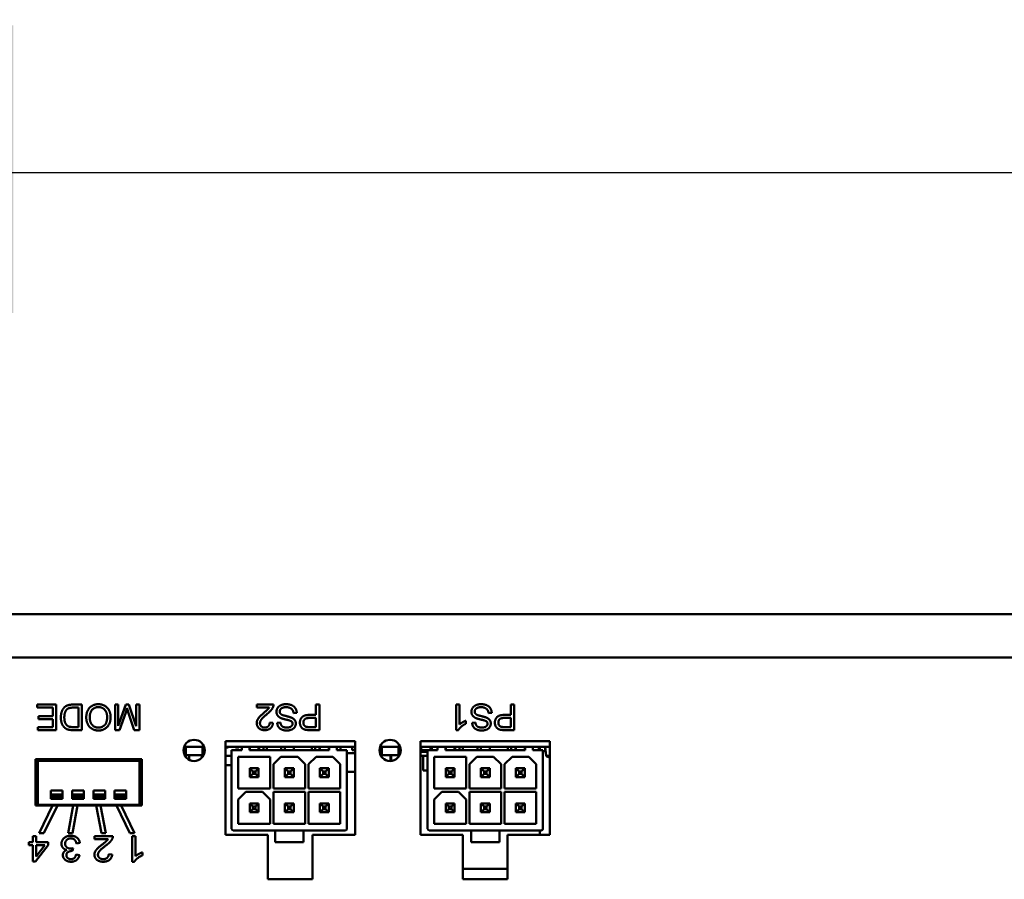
# Model space of a CAD drawing. Header units: inches. Extents: x 0.8 to 72.9, y -7.8 to 49.3.
# Tile 303 of 310: x 58 to 62.6, y 45.2 to 49.3. Entities that reach past the tile are written whole.
import ezdxf

# ---------------------------------------------------------------- set-up
doc = ezdxf.new("R2010")
doc.units = ezdxf.units.IN
doc.header["$MEASUREMENT"] = 0
for name, color, linetype, lineweight in [('Dimensions(ROSSANSI)', 7, 'Continuous', 25), ('Visible Edges(ROSSANSI)', 7, 'Continuous', 50), ('Visible Tangent Edges(ROSSANSI)', 7, 'Continuous', 50)]:
    doc.layers.add(name, color=color, linetype=linetype, lineweight=lineweight)
doc.styles.add('DEFAULT-ROSSANSI', font='arial.ttf')
doc.dimstyles.new('DEFAULT-ROSSANSI', dxfattribs={"dimtxt": 1, "dimasz": 0.098425, "dimexe": 0.125, "dimexo": 0.0625, "dimgap": 0.031496, "dimtad": 0, "dimtih": 1, "dimtoh": 1, "dimrnd": 1e-08, "dimzin": 0, "dimdsep": 46, "dimtxsty": 'DEFAULT-ROSSANSI', "dimcen": 0.09, "dimdle": 0.393701, "dimclrd": 7, "dimclre": 7, "dimclrt": 179, "dimadec": 0, "dimazin": 0, "dimtfac": 1, "dimtofl": 0, "dimtmove": 0, "dimatfit": 3, "dimfxl": 1, "dimtolj": 1, "dimtzin": 0, "dimlwd": 25, "dimlwe": 25, "dimarcsym": 0})

# ---------------------------------------------------------------- blocks, each defined once
blk = doc.blocks.new('*D5')
at = {"layer": 'Defpoints', "color": 0}
for p in [(66.8037, 48.5524), (35.2947, 46.2689), (66.8037, 46.2689)]:
    blk.add_point(p, dxfattribs=at)
at = {"layer": 'Dimensions(ROSSANSI)', "color": 7, "lineweight": 25}
for p, q in [((35.2947, 46.3314), (35.2947, 48.6774)), ((66.8037, 46.3314), (66.8037, 48.6774)), ((35.3931, 48.5524), (49.8548, 48.5524)), ((66.7053, 48.5524), (57.9246, 48.5524))]:
    blk.add_line(p, q, dxfattribs=at)
at = {"layer": 'Dimensions(ROSSANSI)', "color": 7}
for points in [[(35.3931, 48.5688), (35.3931, 48.536), (35.2947, 48.5524)], [(66.7053, 48.5688), (66.7053, 48.536), (66.8037, 48.5524)]]:
    blk.add_solid(points, dxfattribs=at)
at = {"layer": 'Dimensions(ROSSANSI)', "color": 179, "lineweight": 25, "insert": (49.8863, 49.1933), "char_height": 1, "attachment_point": 1, "style": 'DEFAULT-ROSSANSI'}
blk.add_mtext('\\A1;31.51 [800.3]', dxfattribs=at)

msp = doc.modelspace()

# ---------------------------------------------------------------- linework, layer by layer
at = {"layer": 'Visible Edges(ROSSANSI)'}
for p, q in [((35.2947, 46.4727), (66.8037, 46.4727)), ((58.0537, 46.0474), (58.0537, 46.0332)), ((58.1433, 46.0474), (58.0537, 46.0474)), ((58.1433, 45.9274), (58.1433, 46.0474)), ((58.2648, 46.0474), (58.2214, 46.0474)), ((58.2648, 45.9274), (58.2648, 46.0474)), ((58.4207, 46.0474), (58.4207, 45.9274)), ((58.436, 46.0474), (58.4207, 46.0474)), ((58.436, 45.947), (58.436, 46.0474)), ((58.471, 46.0474), (58.436, 45.947)), ((58.4853, 46.0474), (58.471, 46.0474)), ((58.5201, 45.9453), (58.4853, 46.0474)), ((58.5201, 46.0474), (58.5201, 45.9453)), ((58.5353, 46.0474), (58.5201, 46.0474)), ((58.5353, 45.9274), (58.5353, 46.0474)), ((59.1672, 46.0474), (59.0879, 46.0474)), ((59.0879, 46.0474), (59.0879, 46.0332)), ((59.3672, 46.0474), (59.3672, 45.9987)), ((59.3831, 46.0474), (59.3672, 46.0474)), ((59.3831, 45.9274), (59.3831, 46.0474)), ((60.028, 46.0474), (60.028, 45.927)), ((60.0428, 46.0474), (60.028, 46.0474)), ((60.0428, 45.9536), (60.0428, 46.0474)), ((60.2853, 46.0474), (60.2853, 45.9987)), ((60.3012, 46.0474), (60.2853, 46.0474)), ((60.3012, 45.9274), (60.3012, 46.0474)), ((58.0537, 46.0332), (58.1274, 46.0332)), ((58.1274, 46.0332), (58.1274, 45.9925)), ((58.2233, 46.0332), (58.2489, 46.0332)), ((58.2489, 46.0332), (58.2489, 45.9416)), ((58.442, 45.9274), (58.4709, 46.0109)), ((58.483, 46.0124), (58.5115, 45.9274)), ((59.0879, 46.0332), (59.1468, 46.0332)), ((59.2616, 46.0075), (59.2766, 46.0088)), ((60.1798, 46.0075), (60.1948, 46.0088)), ((58.0609, 45.9925), (58.0609, 45.9783)), ((58.1274, 45.9925), (58.0609, 45.9925)), ((58.0609, 45.9783), (58.1274, 45.9783)), ((58.1274, 45.9783), (58.1274, 45.9416)), ((59.1645, 45.9616), (59.1493, 45.9632)), ((59.1998, 45.9624), (59.1846, 45.9612)), ((59.3362, 45.9845), (59.3672, 45.9845)), ((59.3672, 45.9987), (59.3364, 45.9987)), ((59.3672, 45.9845), (59.3672, 45.9416)), ((60.0722, 45.9571), (60.0722, 45.9713)), ((60.118, 45.9624), (60.1028, 45.9612)), ((60.2543, 45.9845), (60.2853, 45.9845)), ((60.2853, 45.9987), (60.2545, 45.9987)), ((60.2853, 45.9845), (60.2853, 45.9416)), ((58.0564, 45.9416), (58.0564, 45.9274)), ((58.1274, 45.9416), (58.0564, 45.9416)), ((58.0564, 45.9274), (58.1433, 45.9274)), ((58.2235, 45.9274), (58.2648, 45.9274)), ((58.2489, 45.9416), (58.2236, 45.9416)), ((58.4207, 45.9274), (58.442, 45.9274)), ((58.5115, 45.9274), (58.5353, 45.9274)), ((59.3672, 45.9416), (59.3364, 45.9416)), ((59.3378, 45.9274), (59.3831, 45.9274)), ((60.028, 45.927), (60.0376, 45.927)), ((60.2853, 45.9416), (60.2546, 45.9416)), ((60.256, 45.9274), (60.3012, 45.9274)), ((58.9411, 45.8744), (59.5511, 45.8744)), ((58.9411, 45.4344), (58.9411, 45.8744)), ((59.5511, 45.8744), (59.5511, 45.4344)), ((59.8592, 45.8744), (60.4692, 45.8744)), ((59.8592, 45.4344), (59.8592, 45.8744)), ((60.4692, 45.8744), (60.4692, 45.4344)), ((58.8402, 45.8487), (58.7462, 45.8487)), ((58.7538, 45.8094), (58.7538, 45.8487)), ((58.8325, 45.8487), (58.8325, 45.8094)), ((59.0172, 45.8487), (58.9411, 45.8487)), ((58.9541, 45.8448), (58.9411, 45.8448)), ((58.9541, 45.8487), (58.9541, 45.8448)), ((59.0172, 45.833), (58.9699, 45.833)), ((58.9699, 45.833), (58.9699, 45.4629)), ((58.9883, 45.8448), (58.9883, 45.8487)), ((59.0041, 45.8448), (58.9883, 45.8448)), ((59.0041, 45.8487), (59.0041, 45.8448)), ((59.0172, 45.8487), (59.0536, 45.8487)), ((59.0172, 45.833), (59.0172, 45.8487)), ((59.4296, 45.8487), (59.0536, 45.8487)), ((59.0536, 45.833), (59.0536, 45.8487)), ((59.0536, 45.833), (59.4296, 45.833)), ((59.0552, 45.833), (59.0552, 45.8487)), ((59.0972, 45.833), (59.0972, 45.8487)), ((59.0989, 45.833), (59.0989, 45.8487)), ((59.1202, 45.8487), (59.1202, 45.833)), ((59.1353, 45.833), (59.1353, 45.8487)), ((59.2037, 45.8487), (59.2037, 45.833)), ((59.2206, 45.833), (59.2206, 45.8487)), ((59.2626, 45.833), (59.2626, 45.8487)), ((59.3479, 45.833), (59.3479, 45.8487)), ((59.3629, 45.8487), (59.3629, 45.833)), ((59.3843, 45.833), (59.3843, 45.8487)), ((59.3859, 45.8487), (59.3859, 45.833)), ((59.4279, 45.833), (59.4279, 45.8487)), ((59.4296, 45.8487), (59.4296, 45.833)), ((59.4296, 45.8487), (59.466, 45.8487)), ((59.5511, 45.8487), (59.466, 45.8487)), ((59.466, 45.8487), (59.466, 45.833)), ((59.5132, 45.833), (59.466, 45.833)), ((59.482, 45.8487), (59.482, 45.833)), ((59.5132, 45.4629), (59.5132, 45.833)), ((59.5132, 45.8192), (59.5511, 45.8192)), ((59.5374, 45.8487), (59.5374, 45.8327)), ((59.5374, 45.8327), (59.5511, 45.8327)), ((59.7632, 45.8487), (59.6692, 45.8487)), ((59.6768, 45.8094), (59.6768, 45.8487)), ((59.7555, 45.8487), (59.7555, 45.8094)), ((59.9402, 45.8487), (59.8592, 45.8487)), ((59.8627, 45.8487), (59.8627, 45.8327)), ((59.8627, 45.8327), (59.8929, 45.8327)), ((59.8632, 45.8327), (59.8632, 45.8247)), ((59.8632, 45.8247), (59.8929, 45.8247)), ((59.9402, 45.833), (59.8929, 45.833)), ((59.8929, 45.833), (59.8929, 45.4629)), ((59.9057, 45.8487), (59.9057, 45.833)), ((59.912, 45.8487), (59.912, 45.833)), ((59.9402, 45.8487), (59.9766, 45.8487)), ((59.9402, 45.833), (59.9402, 45.8487)), ((60.3526, 45.8487), (59.9766, 45.8487)), ((59.9766, 45.833), (59.9766, 45.8487)), ((59.9766, 45.833), (60.3526, 45.833)), ((59.9782, 45.833), (59.9782, 45.8487)), ((60.0202, 45.833), (60.0202, 45.8487)), ((60.0219, 45.833), (60.0219, 45.8487)), ((60.0432, 45.8487), (60.0432, 45.833)), ((60.0583, 45.833), (60.0583, 45.8487)), ((60.1272, 45.8487), (60.1272, 45.833)), ((60.1436, 45.833), (60.1436, 45.8487)), ((60.1856, 45.833), (60.1856, 45.8487)), ((60.2709, 45.833), (60.2709, 45.8487)), ((60.2859, 45.8487), (60.2859, 45.833)), ((60.3073, 45.833), (60.3073, 45.8487)), ((60.3089, 45.8487), (60.3089, 45.833)), ((60.3509, 45.833), (60.3509, 45.8487)), ((60.3526, 45.8487), (60.3526, 45.833)), ((60.3526, 45.8487), (60.389, 45.8487)), ((60.4692, 45.8487), (60.389, 45.8487)), ((60.389, 45.8487), (60.389, 45.833)), ((60.4362, 45.833), (60.389, 45.833)), ((60.4161, 45.8487), (60.4161, 45.833)), ((60.4212, 45.8487), (60.4212, 45.833)), ((60.4362, 45.4629), (60.4362, 45.833)), ((60.4462, 45.8487), (60.4462, 45.8237)), ((60.4462, 45.8237), (60.4489, 45.8237)), ((60.4504, 45.8057), (60.4467, 45.8487)), ((58.0463, 45.5724), (58.0463, 45.7904)), ((58.0463, 45.7904), (58.5463, 45.7904)), ((58.0573, 45.7818), (58.0573, 45.7904)), ((58.5352, 45.7818), (58.0573, 45.7818)), ((58.0573, 45.5759), (58.0573, 45.7818)), ((58.1153, 45.7818), (58.1153, 45.7904)), ((58.1771, 45.7818), (58.1771, 45.7904)), ((58.2153, 45.7818), (58.2153, 45.7904)), ((58.2771, 45.7818), (58.2771, 45.7904)), ((58.3153, 45.7818), (58.3153, 45.7904)), ((58.3771, 45.7818), (58.3771, 45.7904)), ((58.4153, 45.7818), (58.4153, 45.7904)), ((58.4771, 45.7818), (58.4771, 45.7904)), ((58.5352, 45.7818), (58.5352, 45.7904)), ((58.5352, 45.5759), (58.5352, 45.7818)), ((58.5463, 45.7904), (58.5463, 45.5724)), ((58.7538, 45.8094), (58.7484, 45.8094)), ((58.8325, 45.8094), (58.7538, 45.8094)), ((58.7544, 45.8001), (58.7544, 45.8094)), ((58.7699, 45.8094), (58.7699, 45.7873)), ((58.8247, 45.8094), (58.8247, 45.8054)), ((58.8247, 45.8054), (58.8358, 45.8054)), ((58.8324, 45.8054), (58.8324, 45.8006)), ((58.838, 45.8094), (58.8325, 45.8094)), ((58.9411, 45.8054), (58.9699, 45.8054)), ((59.0014, 45.6519), (59.0014, 45.8015)), ((59.0014, 45.8015), (59.151, 45.8015)), ((59.151, 45.8015), (59.151, 45.6519)), ((59.1668, 45.7661), (59.2022, 45.8015)), ((59.2022, 45.8015), (59.2809, 45.8015)), ((59.2809, 45.8015), (59.3164, 45.7661)), ((59.3321, 45.7661), (59.3676, 45.8015)), ((59.3676, 45.8015), (59.4463, 45.8015)), ((59.4463, 45.8015), (59.4817, 45.7661)), ((59.6768, 45.8094), (59.6714, 45.8094)), ((59.7555, 45.8094), (59.6768, 45.8094)), ((59.7182, 45.8094), (59.7182, 45.7816)), ((59.7209, 45.8094), (59.7209, 45.7818)), ((59.761, 45.8094), (59.7555, 45.8094)), ((59.8592, 45.8054), (59.8929, 45.8054)), ((59.8714, 45.8054), (59.8714, 45.7367)), ((59.9244, 45.6519), (59.9244, 45.8015)), ((59.9244, 45.8015), (60.074, 45.8015)), ((60.074, 45.8015), (60.074, 45.6519)), ((60.0898, 45.7661), (60.1252, 45.8015)), ((60.1252, 45.8015), (60.2039, 45.8015)), ((60.2039, 45.8015), (60.2394, 45.7661)), ((60.2551, 45.7661), (60.2906, 45.8015)), ((60.2906, 45.8015), (60.3693, 45.8015)), ((60.3693, 45.8015), (60.4047, 45.7661)), ((60.4692, 45.8057), (60.4504, 45.8057)), ((58.0463, 45.7367), (58.0573, 45.7367)), ((58.0463, 45.7306), (58.0573, 45.7306)), ((58.9699, 45.7621), (58.9411, 45.7621)), ((59.0552, 45.7057), (59.0552, 45.7477)), ((59.0705, 45.7324), (59.0552, 45.7477)), ((59.0972, 45.7477), (59.0552, 45.7477)), ((59.0705, 45.721), (59.0705, 45.7324)), ((59.0819, 45.7324), (59.0705, 45.7324)), ((59.0819, 45.7324), (59.0972, 45.7477)), ((59.0819, 45.721), (59.0819, 45.7324)), ((59.0972, 45.7057), (59.0972, 45.7477)), ((59.1668, 45.6519), (59.1668, 45.7661)), ((59.2206, 45.7057), (59.2206, 45.7477)), ((59.2358, 45.7324), (59.2206, 45.7477)), ((59.2626, 45.7477), (59.2206, 45.7477)), ((59.2473, 45.7324), (59.2358, 45.7324)), ((59.2358, 45.7324), (59.2358, 45.721)), ((59.2626, 45.7477), (59.2473, 45.7324)), ((59.2473, 45.721), (59.2473, 45.7324)), ((59.2626, 45.7057), (59.2626, 45.7477)), ((59.3164, 45.7661), (59.3164, 45.6519)), ((59.3321, 45.6519), (59.3321, 45.7661)), ((59.3859, 45.7057), (59.3859, 45.7477)), ((59.4012, 45.7324), (59.3859, 45.7477)), ((59.4279, 45.7477), (59.3859, 45.7477)), ((59.4012, 45.721), (59.4012, 45.7324)), ((59.4127, 45.7324), (59.4012, 45.7324)), ((59.4279, 45.7477), (59.4127, 45.7324)), ((59.4127, 45.721), (59.4127, 45.7324)), ((59.4279, 45.7057), (59.4279, 45.7477)), ((59.4817, 45.7661), (59.4817, 45.6519)), ((59.5132, 45.7306), (59.5511, 45.7306)), ((59.8714, 45.7367), (59.8929, 45.7367)), ((59.9782, 45.7057), (59.9782, 45.7477)), ((59.9935, 45.7324), (59.9782, 45.7477)), ((60.0202, 45.7477), (59.9782, 45.7477)), ((59.9935, 45.721), (59.9935, 45.7324)), ((60.0049, 45.7324), (59.9935, 45.7324)), ((60.0049, 45.7324), (60.0202, 45.7477)), ((60.0049, 45.721), (60.0049, 45.7324)), ((60.0202, 45.7057), (60.0202, 45.7477)), ((60.0898, 45.6519), (60.0898, 45.7661)), ((60.1436, 45.7057), (60.1436, 45.7477)), ((60.1588, 45.7324), (60.1436, 45.7477)), ((60.1856, 45.7477), (60.1436, 45.7477)), ((60.1703, 45.7324), (60.1588, 45.7324)), ((60.1588, 45.7324), (60.1588, 45.721)), ((60.1856, 45.7477), (60.1703, 45.7324)), ((60.1703, 45.721), (60.1703, 45.7324)), ((60.1856, 45.7057), (60.1856, 45.7477)), ((60.2394, 45.7661), (60.2394, 45.6519)), ((60.2551, 45.6519), (60.2551, 45.7661)), ((60.3089, 45.7057), (60.3089, 45.7477)), ((60.3242, 45.7324), (60.3089, 45.7477)), ((60.3509, 45.7477), (60.3089, 45.7477)), ((60.3242, 45.721), (60.3242, 45.7324)), ((60.3357, 45.7324), (60.3242, 45.7324)), ((60.3509, 45.7477), (60.3357, 45.7324)), ((60.3357, 45.721), (60.3357, 45.7324)), ((60.3509, 45.7057), (60.3509, 45.7477)), ((60.4047, 45.7661), (60.4047, 45.6519)), ((59.0552, 45.7057), (59.0705, 45.721)), ((59.0552, 45.7057), (59.0972, 45.7057)), ((59.0705, 45.721), (59.0819, 45.721)), ((59.0819, 45.721), (59.0972, 45.7057)), ((59.2358, 45.721), (59.2206, 45.7057)), ((59.2206, 45.7057), (59.2626, 45.7057)), ((59.2358, 45.721), (59.2473, 45.721)), ((59.2473, 45.721), (59.2626, 45.7057)), ((59.3859, 45.7057), (59.4012, 45.721)), ((59.3859, 45.7057), (59.4279, 45.7057)), ((59.4012, 45.721), (59.4127, 45.721)), ((59.4127, 45.721), (59.4279, 45.7057)), ((59.9782, 45.7057), (59.9935, 45.721)), ((59.9782, 45.7057), (60.0202, 45.7057)), ((59.9935, 45.721), (60.0049, 45.721)), ((60.0049, 45.721), (60.0202, 45.7057)), ((60.1588, 45.721), (60.1436, 45.7057)), ((60.1436, 45.7057), (60.1856, 45.7057)), ((60.1588, 45.721), (60.1703, 45.721)), ((60.1703, 45.721), (60.1856, 45.7057)), ((60.3089, 45.7057), (60.3242, 45.721)), ((60.3089, 45.7057), (60.3509, 45.7057)), ((60.3242, 45.721), (60.3357, 45.721)), ((60.3357, 45.721), (60.3509, 45.7057)), ((58.1187, 45.6428), (58.1187, 45.6239)), ((58.1738, 45.6428), (58.1187, 45.6428)), ((58.1738, 45.6428), (58.1738, 45.6239)), ((58.2187, 45.6428), (58.2187, 45.6239)), ((58.2738, 45.6428), (58.2187, 45.6428)), ((58.2738, 45.6428), (58.2738, 45.6239)), ((58.3187, 45.6428), (58.3187, 45.6239)), ((58.3738, 45.6428), (58.3187, 45.6428)), ((58.3738, 45.6428), (58.3738, 45.6239)), ((58.4187, 45.6428), (58.4187, 45.6239)), ((58.4738, 45.6428), (58.4187, 45.6428)), ((58.4738, 45.6428), (58.4738, 45.6239)), ((59.151, 45.6519), (59.0014, 45.6519)), ((59.0014, 45.6007), (59.0368, 45.6361)), ((59.0368, 45.6361), (59.1156, 45.6361)), ((59.1156, 45.6361), (59.151, 45.6007)), ((59.3164, 45.6519), (59.1668, 45.6519)), ((59.1668, 45.4865), (59.1668, 45.6361)), ((59.1668, 45.6361), (59.3164, 45.6361)), ((59.3164, 45.6361), (59.3164, 45.4865)), ((59.4817, 45.6519), (59.3321, 45.6519)), ((59.3321, 45.4865), (59.3321, 45.6361)), ((59.3321, 45.6361), (59.4817, 45.6361)), ((59.4817, 45.6361), (59.4817, 45.4865)), ((60.074, 45.6519), (59.9244, 45.6519)), ((59.9244, 45.6007), (59.9598, 45.6361)), ((59.9598, 45.6361), (60.0386, 45.6361)), ((60.0386, 45.6361), (60.074, 45.6007)), ((60.2394, 45.6519), (60.0898, 45.6519)), ((60.0898, 45.4865), (60.0898, 45.6361)), ((60.0898, 45.6361), (60.2394, 45.6361)), ((60.2394, 45.6361), (60.2394, 45.4865)), ((60.4047, 45.6519), (60.2551, 45.6519)), ((60.2551, 45.4865), (60.2551, 45.6361)), ((60.2551, 45.6361), (60.4047, 45.6361)), ((60.4047, 45.6361), (60.4047, 45.4865)), ((58.1187, 45.6137), (58.1187, 45.6239)), ((58.1187, 45.6137), (58.1187, 45.6039)), ((58.1738, 45.6039), (58.1187, 45.6039)), ((58.1738, 45.6137), (58.1738, 45.6239)), ((58.1738, 45.6137), (58.1738, 45.6039)), ((58.2187, 45.6137), (58.2187, 45.6239)), ((58.2187, 45.6137), (58.2187, 45.6039)), ((58.2738, 45.6039), (58.2187, 45.6039)), ((58.2738, 45.6137), (58.2738, 45.6239)), ((58.2738, 45.6137), (58.2738, 45.6039)), ((58.3187, 45.6137), (58.3187, 45.6239)), ((58.3187, 45.6137), (58.3187, 45.6039)), ((58.3738, 45.6039), (58.3187, 45.6039)), ((58.3738, 45.6137), (58.3738, 45.6239)), ((58.3738, 45.6137), (58.3738, 45.6039)), ((58.4187, 45.6137), (58.4187, 45.6239)), ((58.4187, 45.6137), (58.4187, 45.6039)), ((58.4738, 45.6039), (58.4187, 45.6039)), ((58.4738, 45.6137), (58.4738, 45.6239)), ((58.4738, 45.6137), (58.4738, 45.6039)), ((58.5352, 45.6167), (58.5463, 45.6167)), ((59.0014, 45.4865), (59.0014, 45.6007)), ((59.0552, 45.5403), (59.0552, 45.5823)), ((59.0552, 45.5823), (59.0972, 45.5823)), ((59.0552, 45.5823), (59.0705, 45.5671)), ((59.0819, 45.5671), (59.0972, 45.5823)), ((59.0972, 45.5403), (59.0972, 45.5823)), ((59.151, 45.6007), (59.151, 45.4865)), ((59.2358, 45.5671), (59.2206, 45.5823)), ((59.2206, 45.5823), (59.2206, 45.5403)), ((59.2206, 45.5823), (59.2626, 45.5823)), ((59.2473, 45.5671), (59.2626, 45.5823)), ((59.2626, 45.5403), (59.2626, 45.5823)), ((59.4279, 45.5823), (59.3859, 45.5823)), ((59.3859, 45.5823), (59.4012, 45.5671)), ((59.3859, 45.5823), (59.3859, 45.5403)), ((59.4127, 45.5671), (59.4279, 45.5823)), ((59.4279, 45.5403), (59.4279, 45.5823)), ((59.9244, 45.4865), (59.9244, 45.6007)), ((59.9782, 45.5403), (59.9782, 45.5823)), ((59.9782, 45.5823), (60.0202, 45.5823)), ((59.9782, 45.5823), (59.9935, 45.5671)), ((60.0049, 45.5671), (60.0202, 45.5823)), ((60.0202, 45.5403), (60.0202, 45.5823)), ((60.074, 45.6007), (60.074, 45.4865)), ((60.1588, 45.5671), (60.1436, 45.5823)), ((60.1436, 45.5823), (60.1436, 45.5403)), ((60.1436, 45.5823), (60.1856, 45.5823)), ((60.1703, 45.5671), (60.1856, 45.5823)), ((60.1856, 45.5403), (60.1856, 45.5823)), ((60.3509, 45.5823), (60.3089, 45.5823)), ((60.3089, 45.5823), (60.3242, 45.5671)), ((60.3089, 45.5823), (60.3089, 45.5403)), ((60.3357, 45.5671), (60.3509, 45.5823)), ((60.3509, 45.5403), (60.3509, 45.5823)), ((58.1269, 45.5724), (58.0463, 45.5724)), ((58.5352, 45.5759), (58.0573, 45.5759)), ((58.1269, 45.5724), (58.0635, 45.4424)), ((58.0857, 45.4424), (58.1491, 45.5724)), ((58.1491, 45.5724), (58.1269, 45.5724)), ((58.2234, 45.5724), (58.1491, 45.5724)), ((58.2234, 45.5724), (58.1993, 45.4424)), ((58.2197, 45.4424), (58.2438, 45.5724)), ((58.2438, 45.5724), (58.2234, 45.5724)), ((58.3326, 45.5724), (58.2438, 45.5724)), ((58.3326, 45.5724), (58.3567, 45.4424)), ((58.353, 45.5724), (58.3326, 45.5724)), ((58.4273, 45.5724), (58.353, 45.5724)), ((58.3771, 45.4424), (58.353, 45.5724)), ((58.4273, 45.5724), (58.4907, 45.4424)), ((58.4495, 45.5724), (58.4273, 45.5724)), ((58.5463, 45.5724), (58.4495, 45.5724)), ((58.513, 45.4424), (58.4495, 45.5724)), ((59.0552, 45.5403), (59.0705, 45.5556)), ((59.0552, 45.5403), (59.0972, 45.5403)), ((59.0705, 45.5671), (59.0819, 45.5671)), ((59.0705, 45.5671), (59.0705, 45.5556)), ((59.0705, 45.5556), (59.0819, 45.5556)), ((59.0819, 45.5671), (59.0819, 45.5556)), ((59.0819, 45.5556), (59.0972, 45.5403)), ((59.2206, 45.5403), (59.2358, 45.5556)), ((59.2206, 45.5403), (59.2626, 45.5403)), ((59.2358, 45.5556), (59.2358, 45.5671)), ((59.2358, 45.5671), (59.2473, 45.5671)), ((59.2358, 45.5556), (59.2473, 45.5556)), ((59.2473, 45.5671), (59.2473, 45.5556)), ((59.2473, 45.5556), (59.2626, 45.5403)), ((59.3859, 45.5403), (59.4012, 45.5556)), ((59.3859, 45.5403), (59.4279, 45.5403)), ((59.4012, 45.5671), (59.4127, 45.5671)), ((59.4012, 45.5671), (59.4012, 45.5556)), ((59.4012, 45.5556), (59.4127, 45.5556)), ((59.4127, 45.5671), (59.4127, 45.5556)), ((59.4127, 45.5556), (59.4279, 45.5403)), ((59.9782, 45.5403), (59.9935, 45.5556)), ((59.9782, 45.5403), (60.0202, 45.5403)), ((59.9935, 45.5671), (60.0049, 45.5671)), ((59.9935, 45.5671), (59.9935, 45.5556)), ((59.9935, 45.5556), (60.0049, 45.5556)), ((60.0049, 45.5671), (60.0049, 45.5556)), ((60.0049, 45.5556), (60.0202, 45.5403)), ((60.1436, 45.5403), (60.1588, 45.5556)), ((60.1436, 45.5403), (60.1856, 45.5403)), ((60.1588, 45.5556), (60.1588, 45.5671)), ((60.1588, 45.5671), (60.1703, 45.5671)), ((60.1588, 45.5556), (60.1703, 45.5556)), ((60.1703, 45.5671), (60.1703, 45.5556)), ((60.1703, 45.5556), (60.1856, 45.5403)), ((60.3089, 45.5403), (60.3242, 45.5556)), ((60.3089, 45.5403), (60.3509, 45.5403)), ((60.3242, 45.5671), (60.3357, 45.5671)), ((60.3242, 45.5671), (60.3242, 45.5556)), ((60.3242, 45.5556), (60.3357, 45.5556)), ((60.3357, 45.5671), (60.3357, 45.5556)), ((60.3357, 45.5556), (60.3509, 45.5403)), ((58.9778, 45.455), (59.1746, 45.455)), ((59.151, 45.4865), (59.0014, 45.4865)), ((59.3164, 45.4865), (59.1668, 45.4865)), ((59.3085, 45.455), (59.1746, 45.455)), ((59.1746, 45.455), (59.1746, 45.3999)), ((59.3085, 45.3999), (59.3085, 45.455)), ((59.3085, 45.455), (59.5054, 45.455)), ((59.4817, 45.4865), (59.3321, 45.4865)), ((59.9008, 45.455), (60.0976, 45.455)), ((60.074, 45.4865), (59.9244, 45.4865)), ((60.2394, 45.4865), (60.0898, 45.4865)), ((60.2315, 45.455), (60.0976, 45.455)), ((60.0976, 45.455), (60.0976, 45.3999)), ((60.2315, 45.3999), (60.2315, 45.455)), ((60.2315, 45.455), (60.4284, 45.455)), ((60.4047, 45.4865), (60.2551, 45.4865)), ((60.4212, 45.455), (60.4212, 45.4344)), ((58.0154, 45.3989), (58.0154, 45.3854)), ((58.0332, 45.3989), (58.0154, 45.3989)), ((58.0332, 45.4276), (58.0332, 45.3989)), ((58.0494, 45.4276), (58.0332, 45.4276)), ((58.0494, 45.3989), (58.0494, 45.4276)), ((58.1066, 45.3989), (58.0494, 45.3989)), ((58.0635, 45.4424), (58.0857, 45.4424)), ((58.1066, 45.3854), (58.1066, 45.3989)), ((58.1993, 45.4424), (58.2197, 45.4424)), ((58.4107, 45.4276), (58.3235, 45.4276)), ((58.3235, 45.4276), (58.3235, 45.4135)), ((58.3235, 45.4135), (58.3882, 45.4135)), ((58.3567, 45.4424), (58.3771, 45.4424)), ((58.4907, 45.4424), (58.513, 45.4424)), ((58.5013, 45.4276), (58.5013, 45.3072)), ((58.5175, 45.4276), (58.5013, 45.4276)), ((58.5175, 45.3338), (58.5175, 45.4276)), ((59.1411, 45.4344), (58.9411, 45.4344)), ((59.1411, 45.2244), (59.1411, 45.4344)), ((59.3085, 45.3999), (59.1746, 45.3999)), ((59.5511, 45.4344), (59.3511, 45.4344)), ((59.3511, 45.4344), (59.3511, 45.2244)), ((60.0592, 45.4344), (59.8592, 45.4344)), ((60.0592, 45.2244), (60.0592, 45.4344)), ((60.2315, 45.3999), (60.0976, 45.3999)), ((60.4692, 45.4344), (60.2692, 45.4344)), ((60.2692, 45.4344), (60.2692, 45.2244)), ((58.0154, 45.3854), (58.0332, 45.3854)), ((58.0332, 45.3854), (58.0332, 45.3076)), ((58.0465, 45.3076), (58.1066, 45.3854)), ((58.0494, 45.3854), (58.0906, 45.3854)), ((58.0906, 45.3854), (58.0494, 45.3312)), ((58.0494, 45.3312), (58.0494, 45.3854)), ((58.2211, 45.3579), (58.2229, 45.3708)), ((58.2386, 45.3939), (58.2548, 45.3958)), ((58.5499, 45.3373), (58.5499, 45.3515)), ((58.0332, 45.3076), (58.0465, 45.3076)), ((58.2532, 45.3383), (58.237, 45.3409)), ((58.4077, 45.3419), (58.391, 45.3434)), ((58.5013, 45.3072), (58.5117, 45.3072)), ((60.2692, 45.2737), (60.0592, 45.2737)), ((59.3511, 45.2244), (59.1411, 45.2244)), ((60.2692, 45.2244), (60.0592, 45.2244))]:
    msp.add_line(p, q, dxfattribs=at)
for centre in [(58.7932, 45.8316), (59.7162, 45.8316)]:
    msp.add_circle(centre, 0.05, dxfattribs=at)
for centre, radius, start, end in [((60.5642, 46.052), 0.2713, 245.2131, 249.5158), ((58.9778, 45.4629), 0.00787, 180, 270), ((59.5054, 45.4629), 0.00787, 270, 0), ((59.9008, 45.4629), 0.00787, 180, 270), ((60.4284, 45.4629), 0.00787, 270, 0)]:
    msp.add_arc(centre, radius, start, end, dxfattribs=at)
for points in [[(58.2214, 46.0474), (58.2106, 46.0474), (58.1938, 46.0433), (58.1819, 46.0354), (58.172, 46.0215), (58.1656, 46.0004), (58.1656, 45.9868)], [(58.3425, 46.0494), (58.327, 46.0494), (58.2999, 46.0346), (58.2852, 46.0058), (58.2852, 45.9876)], [(58.4, 45.989), (58.4, 46.0048), (58.3863, 46.0331), (58.3595, 46.0494), (58.3425, 46.0494)], [(59.1655, 46.0372), (59.1674, 46.0421), (59.1672, 46.0474)], [(59.2254, 46.0494), (59.2126, 46.0494), (59.192, 46.04), (59.181, 46.0231), (59.181, 46.0135)], [(59.2766, 46.0088), (59.2763, 46.0209), (59.2637, 46.0399), (59.2418, 46.0494), (59.2254, 46.0494)], [(60.1436, 46.0494), (60.1308, 46.0494), (60.1102, 46.04), (60.0992, 46.0231), (60.0992, 46.0135)], [(60.1948, 46.0088), (60.1944, 46.0209), (60.1819, 46.0399), (60.1599, 46.0494), (60.1436, 46.0494)], [(58.1819, 45.9865), (58.1819, 46.0001), (58.1882, 46.0192), (58.1939, 46.0248)], [(58.1939, 46.0248), (58.1978, 46.0289), (58.2114, 46.0332), (58.2233, 46.0332)], [(58.3016, 45.9874), (58.3016, 46.0107), (58.3247, 46.0358), (58.3426, 46.0358)], [(58.3426, 46.0358), (58.3603, 46.0358), (58.3836, 46.0108), (58.3836, 45.9892)], [(58.4709, 46.0109), (58.4753, 46.0236), (58.4773, 46.0301)], [(58.4773, 46.0301), (58.4791, 46.0243), (58.483, 46.0124)], [(59.1235, 46.0102), (59.1077, 45.9968), (59.094, 45.9814), (59.0881, 45.9675), (59.0881, 45.9603)], [(59.1033, 45.9599), (59.1033, 45.9683), (59.117, 45.987), (59.1365, 46.0031)], [(59.1468, 46.0332), (59.1443, 46.0292), (59.1368, 46.0213), (59.1235, 46.0102)], [(59.1365, 46.0031), (59.1491, 46.0134), (59.1625, 46.029), (59.1655, 46.0372)], [(59.181, 46.0135), (59.181, 46.0039), (59.191, 45.9891), (59.2014, 45.9842)], [(59.1963, 46.0149), (59.1963, 46.0204), (59.2031, 46.0299), (59.2171, 46.0353), (59.2261, 46.0353)], [(59.2104, 45.9979), (59.2028, 46.0008), (59.1963, 46.0092), (59.1963, 46.0149)], [(59.2261, 46.0353), (59.2364, 46.0353), (59.2528, 46.0281), (59.2605, 46.0166), (59.2616, 46.0075)], [(60.0992, 46.0135), (60.0992, 46.0039), (60.1092, 45.9891), (60.1196, 45.9842)], [(60.1145, 46.0149), (60.1145, 46.0204), (60.1212, 46.0299), (60.1352, 46.0353), (60.1443, 46.0353)], [(60.1286, 45.9979), (60.121, 46.0008), (60.1145, 46.0092), (60.1145, 46.0149)], [(60.1443, 46.0353), (60.1545, 46.0353), (60.1709, 46.0281), (60.1787, 46.0166), (60.1798, 46.0075)], [(58.1656, 45.9868), (58.1656, 45.9707), (58.175, 45.9457), (58.1845, 45.9378)], [(58.2031, 45.9441), (58.1943, 45.9475), (58.1819, 45.9677), (58.1819, 45.9865)], [(58.2852, 45.9876), (58.2852, 45.9696), (58.2992, 45.9412), (58.3259, 45.9253), (58.3425, 45.9253)], [(58.3424, 45.939), (58.3306, 45.939), (58.3114, 45.9509), (58.3016, 45.9728), (58.3016, 45.9874)], [(58.3836, 45.9892), (58.3836, 45.9621), (58.3593, 45.939), (58.3424, 45.939)], [(58.3425, 45.9253), (58.3679, 45.9253), (58.4, 45.9591), (58.4, 45.989)], [(59.0881, 45.9603), (59.0881, 45.9461), (59.1082, 45.927), (59.1255, 45.927)], [(59.1259, 45.9391), (59.1158, 45.9391), (59.1033, 45.9511), (59.1033, 45.9599)], [(59.1255, 45.927), (59.1426, 45.927), (59.1629, 45.9447), (59.1645, 45.9616)], [(59.1493, 45.9632), (59.1492, 45.9519), (59.1365, 45.9391), (59.1259, 45.9391)], [(59.1846, 45.9612), (59.185, 45.9507), (59.196, 45.9339), (59.2164, 45.9253), (59.2298, 45.9253)], [(59.2292, 45.9393), (59.2153, 45.9393), (59.201, 45.9509), (59.1998, 45.9624)], [(59.2014, 45.9842), (59.2087, 45.9809), (59.2475, 45.9722), (59.2522, 45.968)], [(59.2551, 45.9845), (59.2485, 45.9881), (59.2153, 45.996), (59.2104, 45.9979)], [(59.2569, 45.9573), (59.2569, 45.9499), (59.2436, 45.9393), (59.2292, 45.9393)], [(59.2298, 45.9253), (59.242, 45.9253), (59.2618, 45.9336), (59.2721, 45.9493), (59.2721, 45.9584)], [(59.2522, 45.968), (59.2569, 45.9638), (59.2569, 45.9573)], [(59.2721, 45.9584), (59.2721, 45.9667), (59.2637, 45.98), (59.2551, 45.9845)], [(59.3364, 45.9987), (59.3109, 45.9987), (59.2914, 45.9775), (59.2914, 45.9622)], [(59.2914, 45.9622), (59.2914, 45.9532), (59.2988, 45.9383), (59.3107, 45.9301), (59.3195, 45.9286)], [(59.3078, 45.9626), (59.3078, 45.9731), (59.3207, 45.9845), (59.3362, 45.9845)], [(59.3216, 45.9427), (59.3154, 45.9443), (59.3078, 45.9551), (59.3078, 45.9626)], [(60.0376, 45.927), (60.0414, 45.9347), (60.0599, 45.9513), (60.0722, 45.9571)], [(60.0722, 45.9713), (60.0654, 45.9688), (60.0481, 45.9586), (60.0428, 45.9536)], [(60.1028, 45.9612), (60.1031, 45.9507), (60.1142, 45.9339), (60.1346, 45.9253), (60.148, 45.9253)], [(60.1473, 45.9393), (60.1334, 45.9393), (60.1191, 45.9509), (60.118, 45.9624)], [(60.1196, 45.9842), (60.1268, 45.9809), (60.1657, 45.9722), (60.1704, 45.968)], [(60.1733, 45.9845), (60.1666, 45.9881), (60.1334, 45.996), (60.1286, 45.9979)], [(60.175, 45.9573), (60.175, 45.9499), (60.1618, 45.9393), (60.1473, 45.9393)], [(60.148, 45.9253), (60.1601, 45.9253), (60.18, 45.9336), (60.1903, 45.9493), (60.1903, 45.9584)], [(60.1704, 45.968), (60.175, 45.9638), (60.175, 45.9573)], [(60.1903, 45.9584), (60.1903, 45.9667), (60.1819, 45.98), (60.1733, 45.9845)], [(60.2545, 45.9987), (60.2291, 45.9987), (60.2096, 45.9775), (60.2096, 45.9622)], [(60.2096, 45.9622), (60.2096, 45.9532), (60.2169, 45.9383), (60.2288, 45.9301), (60.2377, 45.9286)], [(60.226, 45.9626), (60.226, 45.9731), (60.2389, 45.9845), (60.2543, 45.9845)], [(60.2398, 45.9427), (60.2336, 45.9443), (60.226, 45.9551), (60.226, 45.9626)], [(58.1845, 45.9378), (58.1917, 45.9315), (58.202, 45.9292)], [(58.202, 45.9292), (58.2095, 45.9274), (58.2235, 45.9274)], [(58.2236, 45.9416), (58.2095, 45.9416), (58.2031, 45.9441)], [(59.3195, 45.9286), (59.3258, 45.9274), (59.3378, 45.9274)], [(59.3364, 45.9416), (59.3257, 45.9416), (59.3216, 45.9427)], [(60.2377, 45.9286), (60.244, 45.9274), (60.256, 45.9274)], [(60.2546, 45.9416), (60.2438, 45.9416), (60.2398, 45.9427)], [(58.2129, 45.4297), (58.1936, 45.4297), (58.1685, 45.4078), (58.1685, 45.3922)], [(58.1857, 45.3924), (58.1857, 45.403), (58.2014, 45.4175), (58.2128, 45.4175)], [(58.2128, 45.4175), (58.2225, 45.4175), (58.2359, 45.4064), (58.2386, 45.3939)], [(58.2548, 45.3958), (58.2532, 45.4108), (58.2303, 45.4297), (58.2129, 45.4297)], [(58.3882, 45.4135), (58.3855, 45.4094), (58.3772, 45.4015), (58.3627, 45.3904)], [(58.3769, 45.3833), (58.3908, 45.3936), (58.4055, 45.4093), (58.4088, 45.4174)], [(58.4088, 45.4174), (58.4109, 45.4223), (58.4107, 45.4276)], [(58.1685, 45.3922), (58.1685, 45.3805), (58.1815, 45.3651), (58.1932, 45.3626)], [(58.1932, 45.3626), (58.1841, 45.3589), (58.175, 45.3461), (58.175, 45.3383)], [(58.2115, 45.3691), (58.2002, 45.3691), (58.1857, 45.3823), (58.1857, 45.3924)], [(58.1916, 45.338), (58.1916, 45.3482), (58.2082, 45.358), (58.2185, 45.358)], [(58.2229, 45.3708), (58.216, 45.3691), (58.2115, 45.3691)], [(58.2185, 45.358), (58.2195, 45.358), (58.2211, 45.3579)], [(58.3627, 45.3904), (58.3452, 45.377), (58.3302, 45.3616), (58.3237, 45.3477), (58.3237, 45.3405)], [(58.3403, 45.3401), (58.3403, 45.3485), (58.3554, 45.3672), (58.3769, 45.3833)], [(58.5499, 45.3515), (58.5423, 45.349), (58.5234, 45.3388), (58.5175, 45.3338)], [(58.175, 45.3383), (58.175, 45.3301), (58.1846, 45.3156), (58.2028, 45.3072), (58.2136, 45.3072)], [(58.2132, 45.3193), (58.2037, 45.3193), (58.1916, 45.3299), (58.1916, 45.338)], [(58.237, 45.3409), (58.2352, 45.3301), (58.2226, 45.3193), (58.2132, 45.3193)], [(58.2136, 45.3072), (58.2292, 45.3072), (58.2502, 45.3235), (58.2532, 45.3383)], [(58.3237, 45.3405), (58.3237, 45.3263), (58.3458, 45.3072), (58.3649, 45.3072)], [(58.3652, 45.3194), (58.3541, 45.3194), (58.3403, 45.3313), (58.3403, 45.3401)], [(58.3649, 45.3072), (58.3836, 45.3072), (58.4059, 45.3249), (58.4077, 45.3419)], [(58.391, 45.3434), (58.3909, 45.3322), (58.3769, 45.3194), (58.3652, 45.3194)], [(58.5117, 45.3072), (58.5159, 45.315), (58.5363, 45.3315), (58.5499, 45.3373)]]:
    msp.add_open_spline(points, degree=2, dxfattribs=at)
at = {"layer": 'Visible Tangent Edges(ROSSANSI)'}
for p, q in [((35.2947, 46.2689), (66.8037, 46.2689)), ((58.1738, 45.6239), (58.1187, 45.6239)), ((58.1738, 45.6137), (58.1187, 45.6137)), ((58.2738, 45.6239), (58.2187, 45.6239)), ((58.2738, 45.6137), (58.2187, 45.6137)), ((58.3738, 45.6239), (58.3187, 45.6239)), ((58.3738, 45.6137), (58.3187, 45.6137)), ((58.4738, 45.6239), (58.4187, 45.6239)), ((58.4738, 45.6137), (58.4187, 45.6137))]:
    msp.add_line(p, q, dxfattribs=at)

# ---------------------------------------------------------------- dimensions: what is measured, and where the dimension line sits
at = {"layer": 'Dimensions(ROSSANSI)', "color": 7, "lineweight": 25}
dim = msp.add_linear_dim(base=(66.8037, 48.5524), p1=(35.2947, 46.2689), p2=(66.8037, 46.2689), dimstyle='DEFAULT-ROSSANSI', override={"dimtih": 0, "dimtoh": 0, "dimdec": 2, "dimtp": 0, "dimtm": 0, "dimtdec": 2, "dimatfit": 1}, dxfattribs=at)
dim.commit()
dim.dimension.update_dxf_attribs({"geometry": '*D5', "text_midpoint": (53.8897, 48.5524), "dimtype": 160})

doc.saveas('drawing.dxf')
